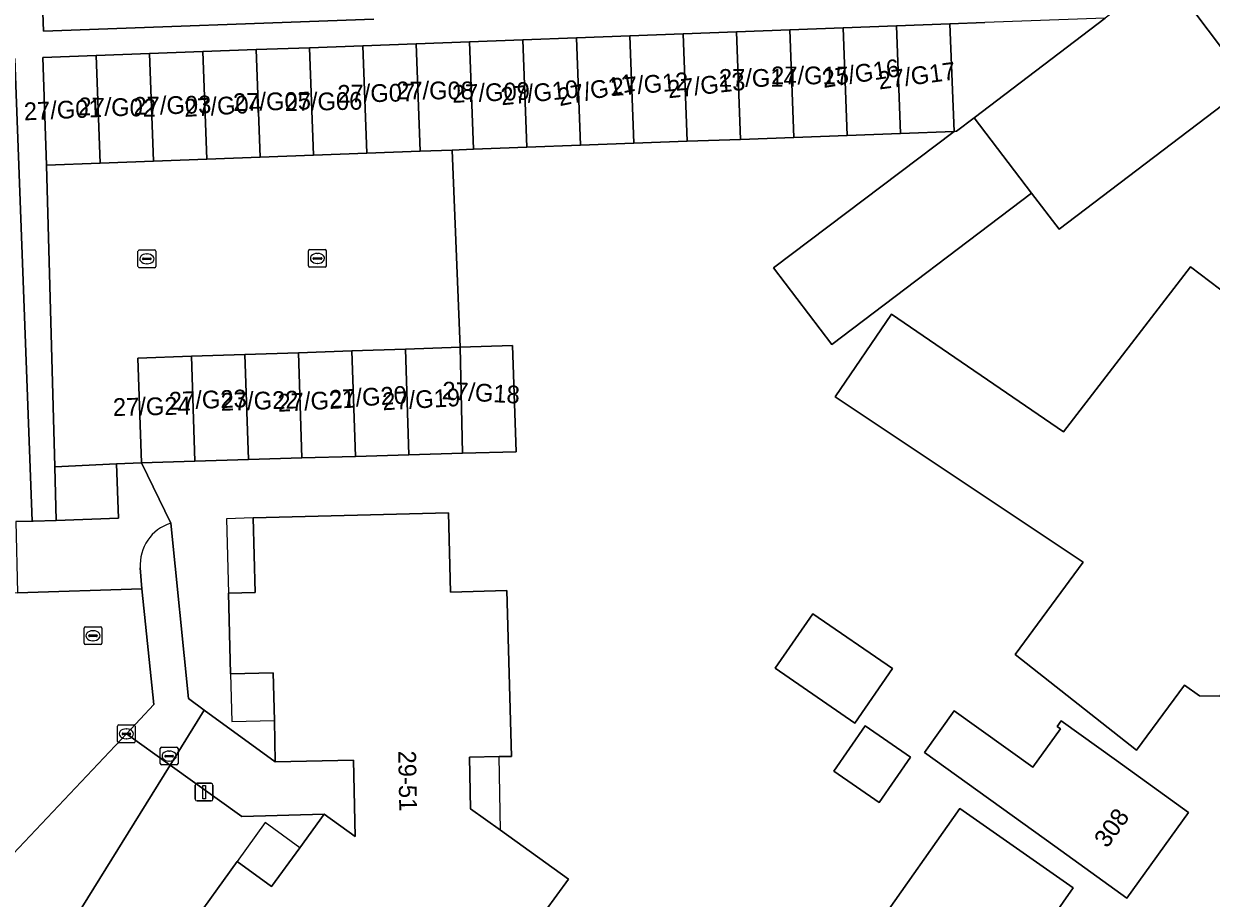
# Model space of a CAD drawing. Extents: x 160554 to 161248, y 385329 to 386506.
# Drawn here: x 160954.7 to 161021.6, y 386074.4 to 386123.7 of the extents above; entities that cross this region are included whole.
import ezdxf

# ---------------------------------------------------------------- set-up
doc = ezdxf.new("R2010")
doc.units = 0
for name, color, linetype in [('IMGEO_Brandkraan', 7, 'Continuous'), ('IMGEO_Erf', 7, 'Continuous'), ('IMGEO_Groenvoorziening', 7, 'Continuous'), ('IMGEO_Hek', 7, 'Continuous'), ('IMGEO_Kolk', 7, 'Continuous'), ('IMGEO_Lichtmast', 7, 'Continuous'), ('IMGEO_Pand', 7, 'Continuous'), ('IMGEO_Pand_nummerreeks', 7, 'Continuous'), ('IMGEO_Pand_overbouw', 7, 'Continuous'), ('IMGEO_Rijbaan_lokaal_open', 7, 'Continuous'), ('IMGEO_Rioolput', 7, 'Continuous'), ('IMGEO_Voetpad_open', 7, 'Continuous')]:
    doc.layers.add(name, color=color, linetype=linetype)

msp = doc.modelspace()

# ---------------------------------------------------------------- linework, layer by layer
at = {"layer": 'IMGEO_Brandkraan'}
for p, q in [((160962.366, 386081.97), (160962.366, 386082.822)), ((160962.441, 386082.896), (160963.293, 386082.896)), ((160962.854, 386082.676), (160962.879, 386082.676)), ((160963.367, 386082.822), (160963.367, 386081.97)), ((160963.293, 386081.896), (160962.441, 386081.896)), ((160962.625, 386082.39), (160962.625, 386082.402)), ((160963.063, 386082.353), (160962.665, 386082.353)), ((160962.668, 386082.439), (160963.066, 386082.439)), ((160962.877, 386082.116), (160962.852, 386082.116)), ((160963.109, 386082.402), (160963.109, 386082.39))]:
    msp.add_line(p, q, dxfattribs=at)
for points in [[(160962.366, 386081.97), (160962.366, 386082.822)], [(160962.441, 386082.896), (160963.293, 386082.896)], [(160963.367, 386082.822), (160963.367, 386081.97)], [(160963.293, 386081.896), (160962.441, 386081.896)]]:
    msp.add_lwpolyline(points, dxfattribs=at)
for centre, radius, start, end in [((160962.443, 386082.82), 0.0765, 91.55205, 178.44795), ((160962.443, 386082.82), 0.0765, 91.55205, 178.44795), ((160963.291, 386082.82), 0.0765, 1.55205, 88.44795), ((160963.291, 386082.82), 0.0765, 1.55205, 88.44795), ((160962.443, 386081.972), 0.0765, 181.55205, 268.44795), ((160962.443, 386081.972), 0.0765, 181.55205, 268.44795), ((160962.665, 386082.399), 0.0403, 85.87752, 175.75265), ((160962.662, 386082.389), 0.0366, 178.93798, 274.71019), ((160963.066, 386082.396), 0.043, 264.86636, 352.45326), ((160963.07, 386082.401), 0.0386, 1.73085, 96.63898), ((160963.291, 386081.972), 0.0765, 271.55205, 358.44795), ((160963.291, 386081.972), 0.0765, 271.55205, 358.44795)]:
    msp.add_arc(centre, radius, start, end, dxfattribs=at)
for centre, major_axis, ratio, start_param, end_param in [((160962.853, 386082.396), (-0.387, 0.002), 0.722429, 4.712389, 7.853982), ((160962.878, 386082.396), (-0.39, 0.002), 0.717154, 1.570796, 4.712389)]:
    msp.add_ellipse(centre, major_axis=major_axis, ratio=ratio, start_param=start_param, end_param=end_param, dxfattribs=at)
at = {"layer": 'IMGEO_Erf'}
for points in [[(160954.908, 386147.699), (160955.787, 386123.265), (160974.41, 386123.935)], [(160954.221, 386095.614), (160955.146, 386095.642), (160954.173, 386121.718)], [(161023.722, 386120.248), (161013.016, 386112.094), (161011.459, 386114.138), (161000.207, 386105.604), (160996.93, 386109.924), (161007.114, 386117.616), (161004.083, 386117.503), (161001.076, 386117.391), (160998.069, 386117.279), (160995.061, 386117.167), (160992.054, 386117.056), (160989.047, 386116.944), (160986.04, 386116.832), (160983.032, 386116.72), (160980.025, 386116.608), (160978.808, 386116.563), (160979.265, 386105.444), (160982.214, 386105.542), (160982.414, 386099.558), (160979.398, 386099.469), (160976.382, 386099.38), (160973.366, 386099.292), (160970.35, 386099.203), (160967.335, 386099.114), (160964.319, 386099.026), (160961.303, 386098.937), (160962.957, 386095.524), (160963.96, 386085.635), (160964.839, 386084.994), (160968.85, 386082.067), (160968.804, 386084.398), (160968.727, 386087.086), (160966.333, 386087.032), (160966.212, 386091.578), (160967.719, 386091.619), (160967.608, 386095.825), (160978.61, 386096.104), (160978.717, 386091.635), (160981.898, 386091.733), (160982.154, 386082.38), (160981.472, 386082.366), (160979.794, 386082.329), (160979.855, 386079.429), (160981.532, 386078.222), (160985.367, 386075.451), (160983.402, 386072.745)]]:
    msp.add_lwpolyline(points, dxfattribs=at)
for points in [[(161003.581, 386107.307), (161013.273, 386100.676), (161020.42, 386109.98), (161022.057, 386108.732), (161031.32, 386101.654), (161022.2, 386089.23), (161023.02, 386088.654), (161023.414, 386087.513), (161022.08, 386085.78), (161020.933, 386085.795), (161020.083, 386086.391), (161017.381, 386082.74), (161010.533, 386088.117), (161014.378, 386093.327), (161000.392, 386102.647)], [(161003.626, 386087.328), (161001.507, 386084.256), (160997.02, 386087.35), (160999.139, 386090.423)], [(161011.546, 386081.764), (161013.101, 386083.927), (161012.91, 386084.064), (161013.137, 386084.379), (161016.25, 386082.141), (161020.31, 386079.223), (161016.84, 386074.395), (161012.78, 386077.313), (161005.424, 386082.6), (161007.113, 386084.951)], [(161002.082, 386084.112), (161004.649, 386082.341), (161002.887, 386079.785), (161000.319, 386081.556)], [(160966.705, 386076.448), (160968.643, 386075.04), (160970.224, 386077.23), (160971.593, 386079.129), (160966.968, 386078.983), (160962.917, 386081.888), (160957.27, 386072.766), (160961.578, 386069.349), (160962.777, 386068.474), (160965.252, 386071.901), (160964.045, 386072.775)], [(161002.826, 386072.899), (161007.433, 386079.446), (161013.819, 386074.966), (161012.127, 386072.54), (161014.552, 386070.835), (161011.64, 386066.694), (161008.729, 386062.553), (161006.307, 386064.263), (161004.597, 386061.839), (160998.218, 386066.352)]]:
    msp.add_lwpolyline(points, close=True, dxfattribs=at)
at = {"layer": 'IMGEO_Groenvoorziening'}
msp.add_lwpolyline([(160961.578, 386069.349), (160957.27, 386072.766), (160962.917, 386081.888), (160960.457, 386083.652), (160951.498, 386074.182), (160974.197, 386057.482), (160975.534, 386058.003), (160976.135, 386058.786), (160973.742, 386060.533), (160971.683, 386062.018), (160962.777, 386068.474)], close=True, dxfattribs=at)
at = {"layer": 'IMGEO_Hek'}
for points in [[(160956.426, 386098.713), (160955.952, 386115.712)], [(160959.891, 386098.872), (160956.426, 386098.713)], [(160961.303, 386098.937), (160959.891, 386098.872)]]:
    msp.add_lwpolyline(points, dxfattribs=at)
at = {"layer": 'IMGEO_Kolk'}
for p, q in [((160961.111, 386110.004), (160961.111, 386110.856)), ((160961.186, 386110.93), (160962.038, 386110.93)), ((160961.599, 386110.71), (160961.624, 386110.71)), ((160962.112, 386110.856), (160962.112, 386110.004)), ((160970.723, 386110.027), (160970.723, 386110.879)), ((160970.798, 386110.953), (160971.65, 386110.953)), ((160971.211, 386110.733), (160971.236, 386110.733)), ((160971.724, 386110.879), (160971.724, 386110.027)), ((160962.038, 386109.93), (160961.186, 386109.93)), ((160961.37, 386110.424), (160961.37, 386110.436)), ((160961.808, 386110.387), (160961.41, 386110.387)), ((160961.413, 386110.473), (160961.811, 386110.473)), ((160961.622, 386110.15), (160961.597, 386110.15)), ((160961.854, 386110.436), (160961.854, 386110.424)), ((160971.65, 386109.953), (160970.798, 386109.953)), ((160970.982, 386110.447), (160970.982, 386110.459)), ((160971.42, 386110.41), (160971.022, 386110.41)), ((160971.025, 386110.496), (160971.423, 386110.496)), ((160971.234, 386110.173), (160971.209, 386110.173)), ((160971.466, 386110.459), (160971.466, 386110.447)), ((160959.956, 386083.226), (160959.956, 386084.078)), ((160960.031, 386084.152), (160960.883, 386084.152)), ((160960.444, 386083.932), (160960.469, 386083.932)), ((160960.957, 386084.078), (160960.957, 386083.226)), ((160960.883, 386083.152), (160960.031, 386083.152)), ((160960.215, 386083.646), (160960.215, 386083.658)), ((160960.653, 386083.609), (160960.255, 386083.609)), ((160960.258, 386083.695), (160960.656, 386083.695)), ((160960.467, 386083.372), (160960.442, 386083.372)), ((160960.699, 386083.658), (160960.699, 386083.646))]:
    msp.add_line(p, q, dxfattribs=at)
for points in [[(160961.111, 386110.004), (160961.111, 386110.856)], [(160961.186, 386110.93), (160962.038, 386110.93)], [(160962.112, 386110.856), (160962.112, 386110.004)], [(160970.723, 386110.027), (160970.723, 386110.879)], [(160970.798, 386110.953), (160971.65, 386110.953)], [(160971.724, 386110.879), (160971.724, 386110.027)], [(160962.038, 386109.93), (160961.186, 386109.93)], [(160971.65, 386109.953), (160970.798, 386109.953)], [(160959.956, 386083.226), (160959.956, 386084.078)], [(160960.031, 386084.152), (160960.883, 386084.152)], [(160960.957, 386084.078), (160960.957, 386083.226)], [(160960.883, 386083.152), (160960.031, 386083.152)]]:
    msp.add_lwpolyline(points, dxfattribs=at)
for centre, radius, start, end in [((160961.188, 386110.854), 0.0765, 91.55205, 178.44795), ((160961.188, 386110.854), 0.0765, 91.55205, 178.44795), ((160962.036, 386110.854), 0.0765, 1.55205, 88.44795), ((160962.036, 386110.854), 0.0765, 1.55205, 88.44795), ((160970.8, 386110.877), 0.0765, 91.55205, 178.44795), ((160970.8, 386110.877), 0.0765, 91.55205, 178.44795), ((160971.648, 386110.877), 0.0765, 1.55205, 88.44795), ((160971.648, 386110.877), 0.0765, 1.55205, 88.44795), ((160961.188, 386110.006), 0.0765, 181.55205, 268.44795), ((160961.188, 386110.006), 0.0765, 181.55205, 268.44795), ((160961.41, 386110.433), 0.0403, 85.87752, 175.75265), ((160961.407, 386110.423), 0.0366, 178.93798, 274.71019), ((160961.811, 386110.43), 0.043, 264.86636, 352.45326), ((160961.815, 386110.435), 0.0386, 1.73085, 96.63898), ((160962.036, 386110.006), 0.0765, 271.55205, 358.44795), ((160962.036, 386110.006), 0.0765, 271.55205, 358.44795), ((160970.8, 386110.029), 0.0765, 181.55205, 268.44795), ((160970.8, 386110.029), 0.0765, 181.55205, 268.44795), ((160971.022, 386110.456), 0.0403, 85.87752, 175.75265), ((160971.019, 386110.446), 0.0366, 178.93798, 274.71019), ((160971.423, 386110.453), 0.043, 264.86636, 352.45326), ((160971.427, 386110.458), 0.0386, 1.73085, 96.63898), ((160971.648, 386110.029), 0.0765, 271.55205, 358.44795), ((160971.648, 386110.029), 0.0765, 271.55205, 358.44795), ((160960.033, 386084.076), 0.0765, 91.55205, 178.44795), ((160960.033, 386084.076), 0.0765, 91.55205, 178.44795), ((160960.881, 386084.076), 0.0765, 1.55205, 88.44795), ((160960.881, 386084.076), 0.0765, 1.55205, 88.44795), ((160960.033, 386083.228), 0.0765, 181.55205, 268.44795), ((160960.033, 386083.228), 0.0765, 181.55205, 268.44795), ((160960.255, 386083.655), 0.0403, 85.87752, 175.75265), ((160960.252, 386083.645), 0.0366, 178.93798, 274.71019), ((160960.656, 386083.652), 0.043, 264.86636, 352.45326), ((160960.66, 386083.657), 0.0386, 1.73085, 96.63898), ((160960.881, 386083.228), 0.0765, 271.55205, 358.44795), ((160960.881, 386083.228), 0.0765, 271.55205, 358.44795)]:
    msp.add_arc(centre, radius, start, end, dxfattribs=at)
for centre, major_axis, ratio, start_param, end_param in [((160961.598, 386110.43), (-0.387, 0.002), 0.722429, 4.712389, 7.853982), ((160961.623, 386110.43), (-0.39, 0.002), 0.717154, 1.570796, 4.712389), ((160971.21, 386110.453), (-0.387, 0.002), 0.722429, 4.712389, 7.853982), ((160971.235, 386110.453), (-0.39, 0.002), 0.717154, 1.570796, 4.712389), ((160960.443, 386083.652), (-0.387, 0.002), 0.722429, 4.712389, 7.853982), ((160960.468, 386083.652), (-0.39, 0.002), 0.717154, 1.570796, 4.712389)]:
    msp.add_ellipse(centre, major_axis=major_axis, ratio=ratio, start_param=start_param, end_param=end_param, dxfattribs=at)
at = {"layer": 'IMGEO_Lichtmast'}
for p, q in [((160964.34, 386079.966), (160964.34, 386080.766)), ((160964.34, 386080.766), (160964.34, 386079.966)), ((160964.44, 386080.866), (160965.23, 386080.866)), ((160965.23, 386080.866), (160964.44, 386080.866)), ((160965.33, 386080.766), (160965.33, 386079.966)), ((160965.33, 386079.966), (160965.33, 386080.766)), ((160965.23, 386079.866), (160964.44, 386079.866)), ((160964.44, 386079.866), (160965.23, 386079.866))]:
    msp.add_line(p, q, dxfattribs=at)
msp.add_lwpolyline([(160964.76, 386080.741), (160964.91, 386080.741), (160964.91, 386079.991), (160964.76, 386079.991), (160964.76, 386080.741)], dxfattribs=at)
for centre, start, end in [((160964.44, 386080.766), 90, 180), ((160964.44, 386080.766), 90, 180), ((160965.23, 386080.766), 0, 90), ((160965.23, 386080.766), 360, 90), ((160964.44, 386079.966), 180, 270), ((160964.44, 386079.966), 180, 270), ((160965.23, 386079.966), 270, 0), ((160965.23, 386079.966), 270, 0)]:
    msp.add_arc(centre, 0.1, start, end, dxfattribs=at)
at = {"layer": 'IMGEO_Pand'}
for points in [[(161026.494, 386122.551), (161021.883, 386128.332), (161019.196, 386126.286), (161023.63, 386120.37)], [(161019.196, 386126.286), (161018.982, 386126.566), (161018.223, 386125.988), (161017.56, 386125.483), (161015.618, 386124.004), (161008.23, 386118.377), (161011.459, 386114.138), (161013.016, 386112.094), (161023.722, 386120.248), (161023.63, 386120.37)], [(161015.618, 386124.004), (161008.833, 386123.751), (161006.865, 386123.678), (161007.114, 386117.616), (161007.237, 386117.621), (161008.23, 386118.377)], [(160995.061, 386117.167), (160998.069, 386117.279), (160997.843, 386123.342), (160994.836, 386123.23)], [(160998.069, 386117.279), (161001.076, 386117.391), (161000.85, 386123.454), (160997.843, 386123.342)], [(161001.076, 386117.391), (161004.083, 386117.503), (161003.858, 386123.566), (161000.85, 386123.454)], [(161004.083, 386117.503), (161007.114, 386117.616), (161006.865, 386123.678), (161003.858, 386123.566)], [(160976.792, 386122.559), (160977.018, 386116.496), (160978.808, 386116.563), (160980.025, 386116.608), (160979.799, 386122.671)], [(160980.025, 386116.608), (160983.032, 386116.72), (160982.807, 386122.782), (160979.799, 386122.671)], [(160985.814, 386122.894), (160982.807, 386122.782), (160983.032, 386116.72), (160986.04, 386116.832)], [(160988.821, 386123.006), (160985.814, 386122.894), (160986.04, 386116.832), (160989.047, 386116.944)], [(160989.047, 386116.944), (160992.054, 386117.056), (160991.829, 386123.118), (160988.821, 386123.006)], [(160994.836, 386123.23), (160991.829, 386123.118), (160992.054, 386117.056), (160995.061, 386117.167)], [(160958.748, 386121.887), (160958.974, 386115.824), (160961.981, 386115.936), (160961.756, 386121.999)], [(160961.981, 386115.936), (160964.989, 386116.048), (160964.763, 386122.111), (160961.756, 386121.999)], [(160967.77, 386122.223), (160964.763, 386122.111), (160964.989, 386116.048), (160967.996, 386116.16)], [(160970.777, 386122.335), (160967.77, 386122.223), (160967.996, 386116.16), (160971.003, 386116.272)], [(160971.003, 386116.272), (160974.01, 386116.384), (160973.785, 386122.447), (160970.777, 386122.335)], [(160976.792, 386122.559), (160973.785, 386122.447), (160974.01, 386116.384), (160977.018, 386116.496)], [(160955.741, 386121.775), (160955.952, 386115.712), (160958.974, 386115.824), (160958.748, 386121.887)], [(161011.459, 386114.138), (161008.23, 386118.377), (161007.237, 386117.621), (161007.114, 386117.616), (160996.93, 386109.924), (161000.207, 386105.604)], [(161031.32, 386101.654), (161022.057, 386108.732), (161020.42, 386109.98), (161013.273, 386100.676), (161003.581, 386107.307), (161000.392, 386102.647), (161014.378, 386093.327), (161010.533, 386088.117), (161017.381, 386082.74), (161020.083, 386086.391), (161020.933, 386085.795), (161022.08, 386085.78), (161023.414, 386087.513), (161023.02, 386088.654), (161022.2, 386089.23)], [(160973.168, 386105.24), (160970.152, 386105.14), (160970.35, 386099.203), (160973.366, 386099.292)], [(160973.366, 386099.292), (160976.382, 386099.38), (160976.183, 386105.341), (160973.168, 386105.24)], [(160979.265, 386105.444), (160976.183, 386105.341), (160976.382, 386099.38), (160979.398, 386099.469)], [(160982.214, 386105.542), (160979.265, 386105.444), (160979.398, 386099.469), (160982.414, 386099.558)], [(160964.121, 386104.939), (160961.106, 386104.838), (160961.303, 386098.937), (160964.319, 386099.026)], [(160964.319, 386099.026), (160967.335, 386099.114), (160967.137, 386105.039), (160964.121, 386104.939)], [(160967.335, 386099.114), (160970.35, 386099.203), (160970.152, 386105.14), (160967.137, 386105.039)], [(160999.139, 386090.423), (160997.02, 386087.35), (161001.507, 386084.256), (161003.626, 386087.328)], [(161005.424, 386082.6), (161012.78, 386077.313), (161016.84, 386074.395), (161020.31, 386079.223), (161016.25, 386082.141), (161013.137, 386084.379), (161012.91, 386084.064), (161013.101, 386083.927), (161011.546, 386081.764), (161007.113, 386084.951)], [(161000.319, 386081.556), (161002.887, 386079.785), (161004.649, 386082.341), (161002.082, 386084.112)], [(161014.552, 386070.835), (161012.127, 386072.54), (161013.819, 386074.966), (161007.433, 386079.446), (161002.826, 386072.899), (161011.64, 386066.694)]]:
    msp.add_lwpolyline(points, close=True, dxfattribs=at)
msp.add_lwpolyline([(160983.402, 386072.745), (160985.367, 386075.451), (160981.532, 386078.222), (160979.855, 386079.429), (160979.794, 386082.329), (160981.472, 386082.366), (160982.154, 386082.38), (160981.898, 386091.733), (160978.717, 386091.635), (160978.61, 386096.104), (160967.608, 386095.825), (160967.719, 386091.619), (160966.212, 386091.578), (160966.333, 386087.032), (160968.727, 386087.086), (160968.804, 386084.398), (160968.85, 386082.067), (160973.263, 386082.168), (160973.343, 386077.863), (160971.593, 386079.129), (160970.224, 386077.23), (160968.643, 386075.04), (160966.705, 386076.448), (160964.045, 386072.775)], dxfattribs=at)
at = {"layer": 'IMGEO_Pand_overbouw'}
for points in [[(160966.212, 386091.578), (160967.719, 386091.619), (160967.608, 386095.825), (160966.105, 386095.768)], [(160968.804, 386084.398), (160968.727, 386087.086), (160966.333, 386087.032), (160966.394, 386084.34)], [(160981.472, 386082.366), (160979.794, 386082.329), (160979.855, 386079.429), (160981.532, 386078.222)], [(160966.705, 386076.448), (160968.643, 386075.04), (160970.224, 386077.23), (160968.272, 386078.649)]]:
    msp.add_lwpolyline(points, close=True, dxfattribs=at)
at = {"layer": 'IMGEO_Rijbaan_lokaal_open'}
msp.add_lwpolyline([(160959.891, 386098.872), (160961.303, 386098.937), (160961.106, 386104.838), (160964.121, 386104.939), (160967.137, 386105.039), (160970.152, 386105.14), (160973.168, 386105.24), (160976.183, 386105.341), (160979.265, 386105.444), (160978.808, 386116.563), (160977.018, 386116.496), (160974.01, 386116.384), (160971.003, 386116.272), (160967.996, 386116.16), (160964.989, 386116.048), (160961.981, 386115.936), (160958.974, 386115.824), (160955.952, 386115.712), (160956.426, 386098.713)], close=True, dxfattribs=at)
for points in [[(160960.457, 386083.652), (160961.999, 386085.304), (160961.33, 386091.827), (160954.315, 386091.608), (160953.315, 386091.58), (160952.571, 386091.608), (160944.464, 386091.339), (160932.011, 386090.842), (160914.373, 386090.138), (160884.792, 386089.139), (160857.36, 386088.159), (160855.701, 386088.1)], [(160951.266, 386073.936), (160951.498, 386074.182), (160960.457, 386083.652)]]:
    msp.add_lwpolyline(points, dxfattribs=at)
at = {"layer": 'IMGEO_Rioolput'}
for p, q in [((160958.075, 386088.755), (160958.075, 386089.607)), ((160958.15, 386089.681), (160959.002, 386089.681)), ((160958.334, 386089.175), (160958.334, 386089.187)), ((160958.377, 386089.224), (160958.775, 386089.224)), ((160958.563, 386089.461), (160958.588, 386089.461)), ((160958.818, 386089.187), (160958.818, 386089.175)), ((160959.076, 386089.607), (160959.076, 386088.755)), ((160959.002, 386088.681), (160958.15, 386088.681)), ((160958.772, 386089.138), (160958.374, 386089.138)), ((160958.586, 386088.901), (160958.561, 386088.901))]:
    msp.add_line(p, q, dxfattribs=at)
for points in [[(160958.075, 386088.755), (160958.075, 386089.607)], [(160958.15, 386089.681), (160959.002, 386089.681)], [(160959.076, 386089.607), (160959.076, 386088.755)], [(160959.002, 386088.681), (160958.15, 386088.681)]]:
    msp.add_lwpolyline(points, dxfattribs=at)
for centre, radius, start, end in [((160958.152, 386089.605), 0.0765, 91.55205, 178.44795), ((160958.152, 386089.605), 0.0765, 91.55205, 178.44795), ((160958.374, 386089.184), 0.0403, 85.87752, 175.75265), ((160958.371, 386089.174), 0.0366, 178.93798, 274.71019), ((160958.775, 386089.181), 0.043, 264.86636, 352.45326), ((160958.779, 386089.186), 0.0386, 1.73085, 96.63898), ((160959, 386089.605), 0.0765, 1.55205, 88.44795), ((160959, 386089.605), 0.0765, 1.55205, 88.44795), ((160958.152, 386088.757), 0.0765, 181.55205, 268.44795), ((160958.152, 386088.757), 0.0765, 181.55205, 268.44795), ((160959, 386088.757), 0.0765, 271.55205, 358.44795), ((160959, 386088.757), 0.0765, 271.55205, 358.44795)]:
    msp.add_arc(centre, radius, start, end, dxfattribs=at)
for centre, major_axis, ratio, start_param, end_param in [((160958.562, 386089.181), (-0.387, 0.002), 0.722429, 4.712389, 7.853982), ((160958.587, 386089.181), (-0.39, 0.002), 0.717154, 1.570796, 4.712389)]:
    msp.add_ellipse(centre, major_axis=major_axis, ratio=ratio, start_param=start_param, end_param=end_param, dxfattribs=at)
at = {"layer": 'IMGEO_Voetpad_open'}
for points in [[(160974.41, 386123.935), (160955.787, 386123.265), (160954.908, 386147.699)], [(160954.173, 386121.718), (160955.146, 386095.642), (160955.213, 386095.644), (160956.494, 386095.682), (160956.426, 386098.713), (160955.952, 386115.712), (160955.741, 386121.775), (160958.748, 386121.887), (160961.756, 386121.999), (160964.763, 386122.111), (160967.77, 386122.223), (160970.777, 386122.335), (160973.785, 386122.447), (160976.792, 386122.559), (160979.799, 386122.671), (160982.807, 386122.782), (160985.814, 386122.894), (160988.821, 386123.006), (160991.829, 386123.118), (160994.836, 386123.23), (160997.843, 386123.342), (161000.85, 386123.454), (161003.858, 386123.566), (161006.865, 386123.678), (161008.833, 386123.751)], [(160962.957, 386095.524), (160961.303, 386098.937), (160959.891, 386098.872), (160960.02, 386095.809), (160956.494, 386095.682), (160955.213, 386095.644), (160955.146, 386095.642), (160954.221, 386095.614), (160954.315, 386091.608), (160961.33, 386091.827), (160961.242, 386093.009)], [(160961.242, 386093.009), (160961.33, 386091.827), (160961.999, 386085.304), (160960.457, 386083.652), (160962.917, 386081.888), (160964.839, 386084.994), (160963.96, 386085.635), (160962.957, 386095.524)]]:
    msp.add_lwpolyline(points, dxfattribs=at)
for points in [[(160956.426, 386098.713), (160956.494, 386095.682), (160960.02, 386095.809), (160959.891, 386098.872)], [(160962.917, 386081.888), (160966.968, 386078.983), (160971.593, 386079.129), (160973.343, 386077.863), (160973.263, 386082.168), (160968.85, 386082.067), (160964.839, 386084.994)]]:
    msp.add_lwpolyline(points, close=True, dxfattribs=at)
msp.add_arc((160963.674, 386093.193), 2.439, 107.09455, 184.32463, dxfattribs=at)
msp.add_arc((160963.674, 386093.193), 2.439, 107.09455, 184.32463, dxfattribs=at)

# ---------------------------------------------------------------- texts
at = {"layer": 'IMGEO_Pand_nummerreeks'}
for s, p in [('27/G15', (160996.789, 386120.27)), ('27/G14', (160993.844, 386120.129)), ('27/G08', (160975.658, 386119.423))]:
    msp.add_text(s, height=1, dxfattribs=at).set_placement(p)
for s, rotation, p in [('27/G16', 8.74616, (160999.746, 386120.061)), ('27/G17', 7.49586, (161002.888, 386119.976)), ('27/G11', 11.53462, (160984.877, 386119.034)), ('27/G12', 4.76364, (160987.798, 386119.6)), ('27/G13', 6.34019, (160991.009, 386119.48)), ('27/G07', 1.21888, (160972.357, 386119.224)), ('27/G09', 2.43665, (160978.832, 386119.224)), ('27/G10', 5.82634, (160981.607, 386119.084)), ('27/G01', 2.5448, (160954.703, 386118.235)), ('27/G02', 358.78112, (160957.732, 386118.532)), ('27/G03', 1.21888, (160960.867, 386118.547)), ('27/G04', 3.43363, (160963.738, 386118.429)), ('27/G05', 1.27303, (160966.478, 386118.756)), ('27/G06', 1.14576, (160969.377, 386118.758)), ('27/G20', 3.36646, (160971.913, 386102.017)), ('27/G18', 356.63354, (160978.219, 386102.522)), ('27/G24', 1.13818, (160959.706, 386101.569)), ('27/G23', 1.94149, (160962.868, 386101.919)), ('27/G22', 1.8183, (160965.787, 386101.863)), ('27/G21', 3.17983, (160969.006, 386101.803)), ('27/G19', 3.17983, (160974.909, 386101.89)), ('29-51', 271.06549, (160975.774, 386082.698)), ('308', 54.29429, (161015.726, 386077.163))]:
    msp.add_text(s, height=1, rotation=rotation, dxfattribs=at).set_placement(p)

doc.saveas('drawing.dxf')
